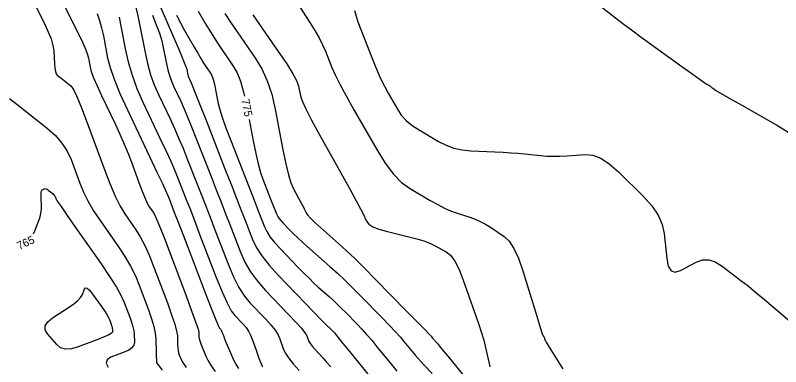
# Model space of a CAD drawing. Extents: x 2082232 to 2083549, y 592624 to 593832.
# Drawn here: x 2083092.5 to 2083159.4, y 592770.3 to 592801.1 of the extents above; entities that cross this region are included whole.
import ezdxf

# ---------------------------------------------------------------- set-up
doc = ezdxf.new("R2010")
doc.units = 0
doc.layers.add('DT_X_Contour_Major', color=7, linetype='Continuous')
doc.layers.add('DT_X_Contour_Minor', color=7, linetype='Continuous')

msp = doc.modelspace()

# ---------------------------------------------------------------- linework, layer by layer
at = {"layer": 'DT_X_Contour_Major'}
for points in [[(2083143.355, 592802.108), (2083144.962, 592800.852), (2083145.613, 592800.351), (2083146.359, 592799.791), (2083147.201, 592799.172), (2083148.138, 592798.492), (2083150.765, 592796.602), (2083151.638, 592795.976), (2083152.285, 592795.514), (2083152.708, 592795.218), (2083152.905, 592795.086), (2083153.129, 592794.955), (2083153.21, 592794.906), (2083153.284, 592794.857), (2083153.35, 592794.809), (2083153.408, 592794.761), (2083153.555, 592794.632), (2083153.75, 592794.507), (2083154.225, 592794.228), (2083154.98, 592793.794), (2083156.015, 592793.206), (2083159.148, 592791.431), (2083160.298, 592790.718)], [(2083108.462, 592801.441), (2083109.054, 592800.416), (2083109.585, 592799.529), (2083110.054, 592798.778), (2083110.462, 592798.165), (2083111.468, 592796.71), (2083111.826, 592796.085), (2083112.146, 592795.3), (2083112.429, 592794.355), (2083112.506, 592794.011)], [(2083101.534, 592800.921), (2083102.062, 592798.145), (2083102.324, 592796.99), (2083102.671, 592795.828), (2083103.103, 592794.658), (2083103.621, 592793.481), (2083105.115, 592790.334), (2083105.63, 592789.239), (2083106.054, 592788.314), (2083106.387, 592787.558), (2083106.629, 592786.971), (2083107.152, 592785.634), (2083107.391, 592785.022), (2083107.714, 592784.188), (2083108.123, 592783.131), (2083108.616, 592781.853), (2083110.045, 592778.148), (2083110.548, 592776.897), (2083110.985, 592775.922), (2083111.356, 592775.224), (2083111.661, 592774.803), (2083112.388, 592774.049), (2083112.642, 592773.756), (2083112.859, 592773.441), (2083113.04, 592773.106), (2083113.184, 592772.749), (2083113.518, 592771.77), (2083113.633, 592771.438), (2083113.725, 592771.176), (2083113.794, 592770.984), (2083113.841, 592770.863), (2083113.936, 592770.633), (2083113.975, 592770.548), (2083114.019, 592770.467), (2083114.068, 592770.388), (2083114.122, 592770.312)], [(2083112.923, 592791.953), (2083113.278, 592790.093), (2083113.5, 592788.996), (2083113.713, 592788.072), (2083113.917, 592787.323), (2083114.113, 592786.748), (2083114.623, 592785.446), (2083114.798, 592784.998), (2083114.942, 592784.631), (2083115.053, 592784.343), (2083115.134, 592784.136), (2083115.305, 592783.692), (2083115.389, 592783.517), (2083115.514, 592783.325), (2083115.678, 592783.117), (2083115.882, 592782.893), (2083116.479, 592782.272), (2083116.757, 592781.996), (2083117.142, 592781.633), (2083117.634, 592781.184), (2083118.234, 592780.648), (2083119.977, 592779.102), (2083120.636, 592778.506), (2083121.306, 592777.876), (2083121.987, 592777.213), (2083122.679, 592776.516), (2083124.54, 592774.614), (2083125.183, 592773.949), (2083125.719, 592773.382), (2083126.145, 592772.912), (2083126.463, 592772.539), (2083127.167, 592771.675), (2083127.431, 592771.357), (2083127.696, 592771.05), (2083127.962, 592770.754), (2083128.228, 592770.47), (2083128.94, 592769.729)], [(2083094.059, 592781.96), (2083094.166, 592782.214), (2083094.515, 592783.122), (2083094.628, 592783.456), (2083094.705, 592783.779), (2083094.747, 592784.089), (2083094.752, 592784.387), (2083094.72, 592785.167), (2083094.717, 592785.427), (2083094.733, 592785.621), (2083094.768, 592785.751), (2083094.821, 592785.814), (2083094.989, 592785.898), (2083095.059, 592785.914), (2083095.142, 592785.899), (2083095.238, 592785.853), (2083095.347, 592785.777), (2083095.655, 592785.533), (2083095.76, 592785.444), (2083095.841, 592785.362), (2083095.9, 592785.285), (2083095.936, 592785.215), (2083096.002, 592785.036), (2083096.129, 592784.827), (2083096.458, 592784.337), (2083096.99, 592783.564), (2083097.726, 592782.509), (2083099.958, 592779.32), (2083100.712, 592778.213), (2083101.304, 592777.285), (2083101.731, 592776.535), (2083101.994, 592775.963), (2083102.478, 592774.676), (2083102.637, 592774.221), (2083102.753, 592773.82), (2083102.825, 592773.474), (2083102.854, 592773.182), (2083102.872, 592772.478), (2083102.822, 592772.226), (2083102.659, 592771.997), (2083102.383, 592771.792), (2083101.994, 592771.61), (2083100.806, 592771.157), (2083100.483, 592770.947), (2083100.406, 592770.656), (2083100.575, 592770.284)]]:
    msp.add_lwpolyline(points, dxfattribs=at)
at = {"layer": 'DT_X_Contour_Minor'}
for points in [[(2083104.647, 592803.047), (2083106.221, 592799.377), (2083106.741, 592798.155), (2083107.12, 592797.245), (2083107.357, 592796.645), (2083107.453, 592796.355), (2083107.521, 592795.997), (2083107.551, 592795.864), (2083107.588, 592795.736), (2083107.633, 592795.611), (2083107.685, 592795.49), (2083107.836, 592795.173), (2083107.962, 592794.874), (2083108.226, 592794.214), (2083108.629, 592793.195), (2083109.171, 592791.815), (2083110.799, 592787.655), (2083111.365, 592786.208), (2083111.842, 592784.987), (2083112.229, 592783.992), (2083112.527, 592783.223), (2083113.201, 592781.474), (2083113.532, 592780.786), (2083114.021, 592780.033), (2083114.666, 592779.215), (2083115.469, 592778.333), (2083117.818, 592775.893), (2083118.596, 592775.087), (2083119.167, 592774.496), (2083119.533, 592774.122), (2083119.692, 592773.964), (2083119.842, 592773.831), (2083119.899, 592773.779), (2083119.957, 592773.725), (2083120.015, 592773.668), (2083120.075, 592773.608), (2083120.235, 592773.444), (2083120.374, 592773.284), (2083120.67, 592772.928), (2083121.124, 592772.376), (2083121.735, 592771.628), (2083123.574, 592769.37)], [(2083093.855, 592802.681), (2083094.953, 592800.464), (2083095.316, 592799.684), (2083095.582, 592799.006), (2083095.751, 592798.431), (2083095.823, 592797.959), (2083095.886, 592796.837), (2083095.918, 592796.46), (2083095.968, 592796.169), (2083096.036, 592795.965), (2083096.121, 592795.847), (2083096.473, 592795.567), (2083096.594, 592795.472), (2083096.732, 592795.363), (2083096.888, 592795.239), (2083097.327, 592794.891), (2083097.539, 592794.593), (2083097.846, 592793.957), (2083098.248, 592792.984), (2083098.746, 592791.674), (2083100.199, 592787.732), (2083100.722, 592786.373), (2083101.201, 592785.251), (2083101.637, 592784.367), (2083102.028, 592783.721), (2083103.012, 592782.314), (2083103.389, 592781.709), (2083103.782, 592780.95), (2083104.189, 592780.036), (2083104.612, 592778.968), (2083105.759, 592775.915), (2083106.136, 592774.876), (2083106.408, 592774.052), (2083106.574, 592773.441), (2083106.634, 592773.044), (2083106.654, 592772.269), (2083106.669, 592771.996), (2083106.698, 592771.755), (2083106.741, 592771.547), (2083106.8, 592771.373), (2083106.974, 592770.952), (2083107.118, 592770.7), (2083107.42, 592770.263)], [(2083096.538, 592802.378), (2083097.792, 592799.844), (2083098.211, 592798.974), (2083098.527, 592798.267), (2083098.739, 592797.72), (2083098.849, 592797.336), (2083099.003, 592796.525), (2083099.109, 592796.143), (2083099.31, 592795.604), (2083099.608, 592794.909), (2083100.002, 592794.056), (2083101.181, 592791.574), (2083101.602, 592790.666), (2083101.982, 592789.803), (2083102.321, 592788.986), (2083102.618, 592788.213), (2083103.355, 592786.213), (2083103.614, 592785.533), (2083103.837, 592784.992), (2083104.026, 592784.59), (2083104.179, 592784.327), (2083104.54, 592783.811), (2083104.728, 592783.457), (2083105.02, 592782.782), (2083105.418, 592781.787), (2083105.92, 592780.471), (2083107.4, 592776.534), (2083107.886, 592775.225), (2083108.234, 592774.252), (2083108.444, 592773.615), (2083108.516, 592773.313), (2083108.525, 592772.955), (2083108.545, 592772.799), (2083108.596, 592772.596), (2083108.679, 592772.348), (2083108.794, 592772.054), (2083109.144, 592771.21), (2083109.319, 592770.855), (2083109.582, 592770.422), (2083109.933, 592769.911)], [(2083116.995, 592802.346), (2083118.231, 592800.44), (2083118.663, 592799.748), (2083119.033, 592799.099), (2083119.339, 592798.494), (2083119.583, 592797.933), (2083120.149, 592796.496), (2083120.429, 592795.862), (2083120.843, 592795.037), (2083121.392, 592794.02), (2083122.076, 592792.813), (2083124.079, 592789.339), (2083124.822, 592788.149), (2083125.547, 592787.185), (2083126.254, 592786.448), (2083126.943, 592785.937), (2083128.758, 592784.875), (2083129.41, 592784.509), (2083130.006, 592784.207), (2083130.544, 592783.968), (2083131.026, 592783.794), (2083132.235, 592783.414), (2083132.687, 592783.252), (2083133.138, 592783.05), (2083133.588, 592782.81), (2083134.036, 592782.531), (2083135.228, 592781.735), (2083135.666, 592781.324), (2083136.083, 592780.685), (2083136.48, 592779.82), (2083136.857, 592778.728), (2083137.837, 592775.514), (2083138.161, 592774.456), (2083138.402, 592773.689), (2083138.557, 592773.215), (2083138.628, 592773.033), (2083138.704, 592772.939), (2083138.729, 592772.905), (2083138.747, 592772.873), (2083138.759, 592772.842), (2083138.764, 592772.814), (2083138.768, 592772.742), (2083138.803, 592772.664), (2083138.907, 592772.484), (2083139.077, 592772.201), (2083139.316, 592771.816), (2083140.042, 592770.652), (2083140.348, 592770.153)], [(2083103.013, 592801.751), (2083103.186, 592801.023), (2083103.362, 592800.158), (2083103.836, 592797.67), (2083104.04, 592796.75), (2083104.298, 592795.857), (2083104.61, 592794.991), (2083104.976, 592794.151), (2083106.022, 592791.947), (2083106.407, 592791.117), (2083106.778, 592790.28), (2083107.134, 592789.437), (2083107.476, 592788.586), (2083108.368, 592786.308), (2083108.716, 592785.417), (2083109.09, 592784.454), (2083109.492, 592783.418), (2083109.92, 592782.309), (2083111.097, 592779.256), (2083111.547, 592778.188), (2083112.015, 592777.274), (2083112.5, 592776.513), (2083113.002, 592775.906), (2083114.364, 592774.491), (2083114.825, 592773.986), (2083115.185, 592773.534), (2083115.446, 592773.133), (2083115.607, 592772.784), (2083115.902, 592771.922), (2083116.071, 592771.559), (2083116.36, 592771.118), (2083116.766, 592770.598), (2083117.291, 592769.998)], [(2083122.146, 592801.481), (2083122.419, 592800.497), (2083123.584, 592797.54), (2083124.005, 592796.504), (2083124.392, 592795.612), (2083124.747, 592794.865), (2083125.069, 592794.263), (2083125.883, 592792.851), (2083126.23, 592792.341), (2083126.662, 592791.869), (2083127.177, 592791.436), (2083127.776, 592791.042), (2083129.485, 592790.042), (2083130.144, 592789.71), (2083130.836, 592789.463), (2083131.564, 592789.301), (2083132.325, 592789.224), (2083134.403, 592789.134), (2083135.15, 592789.097), (2083135.835, 592789.055), (2083136.458, 592789.007), (2083137.018, 592788.955), (2083138.427, 592788.807), (2083138.966, 592788.764), (2083139.527, 592788.746), (2083140.108, 592788.753), (2083140.712, 592788.786), (2083142.349, 592788.905), (2083142.988, 592788.843), (2083143.68, 592788.568), (2083144.424, 592788.079), (2083145.22, 592787.376), (2083147.412, 592785.217), (2083148.142, 592784.408), (2083148.687, 592783.597), (2083149.048, 592782.786), (2083149.224, 592781.975), (2083149.448, 592779.81), (2083149.587, 592779.135), (2083149.834, 592778.733), (2083150.19, 592778.603), (2083150.654, 592778.747), (2083152.038, 592779.493), (2083152.568, 592779.68), (2083153.122, 592779.681), (2083153.698, 592779.496), (2083154.297, 592779.125), (2083155.924, 592777.889), (2083156.561, 592777.395), (2083157.252, 592776.839), (2083157.996, 592776.221), (2083158.794, 592775.542), (2083160.992, 592773.648)], [(2083099.613, 592801.228), (2083099.826, 592800.629), (2083100.01, 592799.978), (2083100.163, 592799.276), (2083100.532, 592797.335), (2083100.744, 592796.507), (2083101.104, 592795.477), (2083101.611, 592794.245), (2083102.266, 592792.812), (2083104.208, 592788.722), (2083104.853, 592787.361), (2083105.33, 592786.347), (2083105.639, 592785.679), (2083105.781, 592785.357), (2083105.936, 592784.961), (2083106.066, 592784.627), (2083106.339, 592783.921), (2083106.754, 592782.844), (2083107.313, 592781.396), (2083108.993, 592777.039), (2083109.549, 592775.605), (2083109.955, 592774.57), (2083110.213, 592773.936), (2083110.321, 592773.701), (2083110.411, 592773.607), (2083110.443, 592773.57), (2083110.47, 592773.531), (2083110.492, 592773.49), (2083110.51, 592773.445), (2083110.552, 592773.323), (2083110.587, 592773.233), (2083110.66, 592773.052), (2083110.771, 592772.78), (2083110.92, 592772.418), (2083111.37, 592771.333), (2083111.551, 592770.933), (2083111.758, 592770.547), (2083111.99, 592770.175)], [(2083104.449, 592801.087), (2083104.792, 592800.249), (2083105.066, 592799.498), (2083105.272, 592798.834), (2083105.408, 592798.257), (2083105.678, 592796.833), (2083105.795, 592796.307), (2083105.943, 592795.796), (2083106.121, 592795.301), (2083106.33, 592794.821), (2083106.929, 592793.56), (2083107.185, 592792.996), (2083107.502, 592792.247), (2083107.882, 592791.316), (2083108.323, 592790.2), (2083109.583, 592786.981), (2083110.04, 592785.812), (2083110.466, 592784.72), (2083110.86, 592783.705), (2083111.223, 592782.766), (2083112.149, 592780.365), (2083112.547, 592779.48), (2083113.045, 592778.626), (2083113.643, 592777.802), (2083114.342, 592777.008), (2083116.34, 592774.933), (2083117.002, 592774.234), (2083117.489, 592773.694), (2083117.801, 592773.311), (2083117.938, 592773.087), (2083118.07, 592772.701), (2083118.146, 592772.539), (2083118.275, 592772.341), (2083118.457, 592772.108), (2083118.693, 592771.84), (2083119.391, 592771.077), (2083119.689, 592770.742), (2083120.059, 592770.31)], [(2083106.573, 592801.074), (2083106.909, 592800.409), (2083107.239, 592799.805), (2083108.112, 592798.275), (2083108.417, 592797.746), (2083108.678, 592797.306), (2083108.894, 592796.954), (2083109.067, 592796.692), (2083109.468, 592796.112), (2083109.611, 592795.863), (2083109.739, 592795.549), (2083109.852, 592795.173), (2083109.949, 592794.732), (2083110.19, 592793.472), (2083110.328, 592792.909), (2083110.561, 592792.162), (2083110.89, 592791.232), (2083111.313, 592790.12), (2083112.57, 592786.91), (2083113.002, 592785.805), (2083113.357, 592784.899), (2083113.632, 592784.19), (2083113.83, 592783.68), (2083114.253, 592782.583), (2083114.461, 592782.151), (2083114.767, 592781.679), (2083115.172, 592781.166), (2083115.675, 592780.613), (2083117.148, 592779.083), (2083117.676, 592778.541), (2083118.155, 592778.065), (2083118.584, 592777.653), (2083118.963, 592777.306), (2083119.909, 592776.466), (2083120.267, 592776.142), (2083120.631, 592775.8), (2083121.001, 592775.44), (2083121.377, 592775.062), (2083122.388, 592774.029), (2083122.779, 592773.617), (2083123.195, 592773.155), (2083123.635, 592772.644), (2083124.099, 592772.083), (2083125.37, 592770.522), (2083125.848, 592769.947)], [(2083110.783, 592801.242), (2083111.287, 592800.475), (2083111.857, 592799.637), (2083113.467, 592797.308), (2083114.027, 592796.376), (2083114.501, 592795.326), (2083114.888, 592794.16), (2083115.188, 592792.875), (2083115.872, 592789.294), (2083116.12, 592788.078), (2083116.35, 592787.115), (2083116.561, 592786.405), (2083116.754, 592785.948), (2083117.244, 592785.068), (2083117.413, 592784.763), (2083117.551, 592784.507), (2083117.658, 592784.302), (2083117.734, 592784.145), (2083117.897, 592783.796), (2083118.024, 592783.615), (2083118.284, 592783.337), (2083118.675, 592782.962), (2083119.198, 592782.488), (2083120.769, 592781.094), (2083121.412, 592780.507), (2083122.161, 592779.79), (2083123.018, 592778.945), (2083123.981, 592777.97), (2083126.692, 592775.199), (2083127.588, 592774.281), (2083128.243, 592773.608), (2083128.656, 592773.18), (2083128.828, 592772.995), (2083128.964, 592772.828), (2083129.015, 592772.766), (2083129.066, 592772.707), (2083129.118, 592772.649), (2083129.169, 592772.595), (2083129.307, 592772.451), (2083129.416, 592772.325), (2083129.642, 592772.055), (2083129.985, 592771.641), (2083130.443, 592771.083), (2083131.821, 592769.403)], [(2083113.253, 592801.109), (2083115.467, 592797.906), (2083116.201, 592796.815), (2083116.742, 592795.947), (2083117.091, 592795.299), (2083117.248, 592794.874), (2083117.408, 592794.034), (2083117.556, 592793.588), (2083117.88, 592792.878), (2083118.379, 592791.905), (2083119.054, 592790.668), (2083121.088, 592787.019), (2083121.77, 592785.788), (2083122.293, 592784.835), (2083122.655, 592784.157), (2083122.858, 592783.756), (2083123.184, 592783.056), (2083123.384, 592782.804), (2083123.739, 592782.573), (2083124.248, 592782.364), (2083124.913, 592782.177), (2083126.891, 592781.706), (2083127.588, 592781.525), (2083128.195, 592781.338), (2083128.71, 592781.144), (2083129.136, 592780.942), (2083130.149, 592780.396), (2083130.528, 592780.085), (2083130.905, 592779.565), (2083131.28, 592778.833), (2083131.652, 592777.891), (2083132.641, 592775.098), (2083132.978, 592774.128), (2083133.245, 592773.311), (2083133.443, 592772.648), (2083133.571, 592772.139), (2083133.821, 592770.986), (2083133.905, 592770.604), (2083133.969, 592770.325)], [(2083091.962, 592793.8), (2083092.585, 592793.306), (2083093.29, 592792.748), (2083095.279, 592791.172), (2083095.968, 592790.558), (2083096.541, 592789.899), (2083096.998, 592789.195), (2083097.341, 592788.445), (2083098.101, 592786.384), (2083098.425, 592785.6), (2083098.83, 592784.794), (2083099.313, 592783.966), (2083099.877, 592783.115), (2083101.485, 592780.817), (2083102.051, 592779.961), (2083102.543, 592779.117), (2083102.96, 592778.285), (2083103.303, 592777.466), (2083104.118, 592775.295), (2083104.387, 592774.527), (2083104.583, 592773.852), (2083104.704, 592773.268), (2083104.753, 592772.777), (2083104.783, 592771.589), (2083104.792, 592771.199), (2083104.799, 592770.921), (2083104.802, 592770.753), (2083104.802, 592770.697), (2083104.798, 592770.695), (2083104.797, 592770.695), (2083104.796, 592770.694), (2083104.797, 592770.692), (2083104.798, 592770.691), (2083104.804, 592770.686), (2083104.806, 592770.683), (2083104.811, 592770.678), (2083104.816, 592770.672), (2083104.824, 592770.663), (2083104.845, 592770.638), (2083104.965, 592770.484), (2083105.308, 592770.039)], [(2083097.967, 592772.058), (2083097.368, 592771.888), (2083096.853, 592771.867), (2083096.424, 592771.996), (2083096.08, 592772.274), (2083095.275, 592773.216), (2083095.076, 592773.568), (2083095.083, 592773.917), (2083095.296, 592774.264), (2083095.715, 592774.608), (2083097.105, 592775.522), (2083097.571, 592775.846), (2083097.925, 592776.134), (2083098.167, 592776.384), (2083098.298, 592776.598), (2083098.499, 592777.119), (2083098.601, 592777.239), (2083098.756, 592777.206), (2083098.964, 592777.022), (2083099.226, 592776.686), (2083099.995, 592775.587), (2083100.254, 592775.208), (2083100.456, 592774.893), (2083100.599, 592774.644), (2083100.685, 592774.46), (2083100.837, 592774.057), (2083100.887, 592773.914), (2083100.923, 592773.788), (2083100.946, 592773.68), (2083100.955, 592773.588), (2083100.961, 592773.367), (2083100.882, 592773.264), (2083100.643, 592773.121), (2083100.242, 592772.936), (2083099.68, 592772.712), (2083097.967, 592772.058)]]:
    msp.add_lwpolyline(points, dxfattribs=at)

# ---------------------------------------------------------------- texts
at = {"layer": 'DT_X_Contour_Major'}
for s, rotation, p in [('775', 281.45034, (2083112.226, 592793.684)), ('765', 25.57572, (2083092.815, 592780.53))]:
    msp.add_text(s, height=0.7, rotation=rotation, dxfattribs=at).set_placement(p)

doc.saveas('drawing.dxf')
